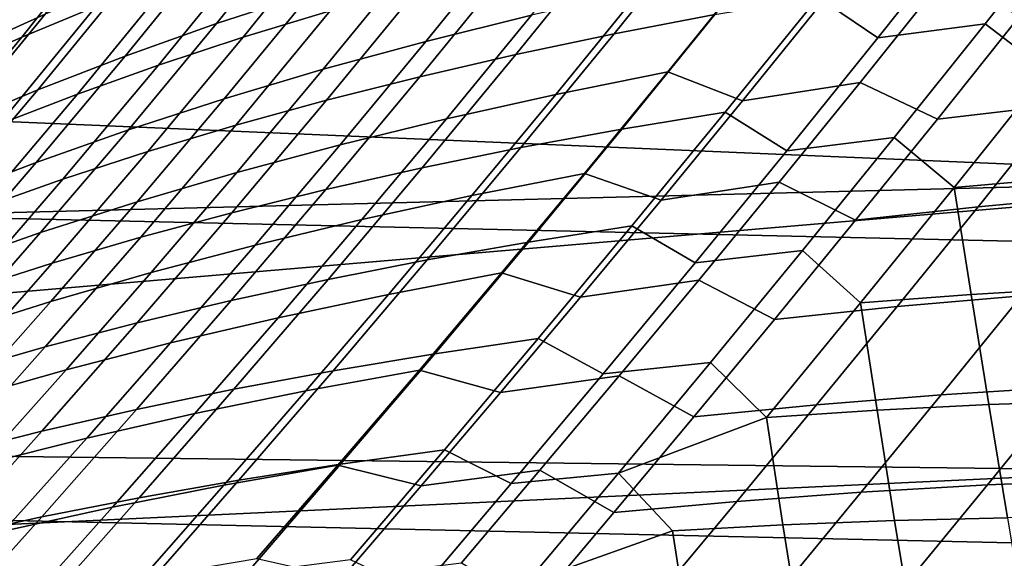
# Model space of a CAD drawing. Header units: metres. Extents: x -28 to 70, y -218 to 28.
# Tile 325 of 463: x 18.51 to 21.96, y -15.18 to -13.29. Entities that reach past the tile are written whole.
import ezdxf

# ---------------------------------------------------------------- set-up
doc = ezdxf.new("R2010")
doc.units = ezdxf.units.M
doc.layers.add('solid_10_261_432_XXX', color=7, linetype='CONTINUOUS')

msp = doc.modelspace()

# ---------------------------------------------------------------- linework, layer by layer
at = {"layer": 'solid_10_261_432_XXX'}
for points in [[(23.60734, -14.104733, -5), (-24.216385, -13.031374, -5), (-24.776649, -11.93179, -5), (24.216385, -13.031374, -5)], [(23.177933, -13.848589), (23.77589, -12.794805), (17.611902, -13.184114), (17.293175, -13.599487)], [(18.512184, -13.352632, 94.631989), (18.852451, -12.925397, 94.283562), (19.110237, -12.818811, 94.59079), (18.772919, -13.244555, 94.935364)], [(19.506914, -12.919558, 132.416382), (19.196419, -13.30516, 132.092163), (19.529926, -13.196166, 131.806717), (19.837997, -12.811005, 132.127502)], [(21.633139, -12.803623, 97.649834), (21.837746, -12.955059, 97.981255), (21.519859, -13.355192, 98.332191), (21.309595, -13.21174, 98.000015)], [(19.289625, -13.353124, 96.134972), (19.622061, -12.941648, 95.785126), (19.926603, -12.848889, 96.045387), (19.596344, -13.26011, 96.392181)], [(20.593576, -13.340864, 97.642761), (20.919296, -12.935466, 97.289543), (21.272169, -12.866884, 97.477615), (20.947628, -13.273558, 97.82917)], [(18.639513, -12.993456, 134.031799), (18.317444, -13.397352, 133.702972), (18.594009, -13.272315, 133.363998), (18.91291, -12.869895, 133.68869)], [(20.233938, -12.994016, 131.281494), (19.931385, -13.367537, 130.956894), (20.302788, -13.275272, 130.721695), (20.603432, -12.901215, 131.043518)], [(18.262966, -13.463643, 94.320045), (18.6064, -13.034812, 93.967567), (18.852451, -12.925397, 94.283562), (18.512184, -13.352632, 94.631989)], [(19.189018, -13.032928, 132.719513), (18.875879, -13.419142, 132.391602), (19.196419, -13.30516, 132.092163), (19.506914, -12.919558, 132.416382)], [(20.247812, -13.413511, 97.441475), (20.574902, -13.009225, 97.086281), (20.919296, -12.935466, 97.289543), (20.593576, -13.340864, 97.642761)], [(21.519859, -13.355192, 98.332191), (21.837746, -12.955059, 97.981255), (22.214085, -12.903664, 98.119324), (21.896725, -13.305855, 98.469643)], [(22.214085, -12.903664, 98.119324), (22.438999, -13.060459, 98.412567), (22.114481, -13.471463, 98.778419), (21.896725, -13.305855, 98.469643)], [(18.993265, -13.450586, 95.865974), (19.328075, -13.038693, 95.512825), (19.622061, -12.941648, 95.785126), (19.289625, -13.353124, 96.134972)], [(18.380686, -13.119827, 134.384705), (18.055201, -13.525295, 134.051529), (18.317444, -13.397352, 133.702972), (18.639513, -12.993456, 134.031799)], [(19.875935, -13.092392, 131.536194), (19.571257, -13.465559, 131.208496), (19.931385, -13.367537, 130.956894), (20.233938, -12.994016, 131.281494)], [(22.95075, -15.149687, -5), (-23.60734, -14.104733, -5), (-24.216385, -13.031374, -5), (23.60734, -14.104733, -5)], [(18.025478, -13.577217, 94.000443), (18.372307, -13.146699, 93.643707), (18.6064, -13.034812, 93.967567), (18.262966, -13.463643, 94.320045)], [(18.884626, -13.150677, 133.035782), (18.568615, -13.537662, 132.703918), (18.875879, -13.419142, 132.391602), (19.189018, -13.032928, 132.719513)], [(18.707567, -13.552246, 95.58596), (19.044954, -13.139784, 95.229279), (19.328075, -13.038693, 95.512825), (18.993265, -13.450586, 95.865974)], [(19.910709, -13.491353, 97.225967), (20.239361, -13.088015, 96.868515), (20.574902, -13.009225, 97.086281), (20.247812, -13.413511, 97.441475)], [(19.529926, -13.196166, 131.806717), (19.222902, -13.569156, 131.475632), (19.571257, -13.465559, 131.208496), (19.875935, -13.092392, 131.536194)], [(19.582645, -13.574244, 96.996918), (19.913048, -13.171691, 96.636917), (20.239361, -13.088015, 96.868515), (19.910709, -13.491353, 97.225967)], [(20.684965, -13.188942, 130.503784), (20.388008, -13.55374, 130.174911), (20.782003, -13.474806, 129.977463), (21.077414, -13.108728, 130.304047)], [(21.077414, -13.108728, 130.304047), (20.782003, -13.474806, 129.977463), (21.044575, -13.576396, 129.638733), (21.332308, -13.219703, 129.962204)], [(18.432747, -13.657722, 95.295815), (18.772919, -13.244555, 94.935364), (19.044954, -13.139784, 95.229279), (18.707567, -13.552246, 95.58596)], [(18.594009, -13.272315, 133.363998), (18.274893, -13.660209, 133.027939), (18.568615, -13.537662, 132.703918), (18.884626, -13.150677, 133.035782)], [(19.26399, -13.662034, 96.754997), (19.596344, -13.26011, 96.392181), (19.913048, -13.171691, 96.636917), (19.582645, -13.574244, 96.996918)], [(21.332308, -13.219703, 129.962204), (21.044575, -13.576396, 129.638733), (21.457703, -13.511469, 129.480331), (21.744349, -13.15303, 129.802216)], [(21.744349, -13.15303, 129.802216), (21.457703, -13.511469, 129.480331), (21.729391, -13.640279, 129.169159), (22.019213, -13.277448, 129.500732)], [(19.196419, -13.30516, 132.092163), (18.886827, -13.678147, 131.757401), (19.222902, -13.569156, 131.475632), (19.529926, -13.196166, 131.806717)], [(20.302788, -13.275272, 130.721695), (20.004059, -13.638959, 130.390182), (20.388008, -13.55374, 130.174911), (20.684965, -13.188942, 130.503784)], [(20.62097, -13.67522, 98.19783), (20.947628, -13.273558, 97.82917), (21.309595, -13.21174, 98.000015), (20.983772, -13.615523, 98.367447)], [(21.309595, -13.21174, 98.000015), (21.519859, -13.355192, 98.332191), (21.199787, -13.7519, 98.7005), (20.983772, -13.615523, 98.367447)], [(18.169012, -13.766631, 94.996429), (18.512184, -13.352632, 94.631989), (18.772919, -13.244555, 94.935364), (18.432747, -13.657722, 95.295815)], [(22.019213, -13.277448, 129.500732), (21.729391, -13.640279, 129.169159), (22.158945, -13.590189, 129.052399), (22.448111, -13.225152, 129.383163)], [(18.317444, -13.397352, 133.702972), (17.99498, -13.786274, 133.362488), (18.274893, -13.660209, 133.027939), (18.594009, -13.272315, 133.363998)], [(18.955118, -13.754579, 96.500877), (19.289625, -13.353124, 96.134972), (19.596344, -13.26011, 96.392181), (19.26399, -13.662034, 96.754997)], [(19.931385, -13.367537, 130.956894), (19.630659, -13.730284, 130.622406), (20.004059, -13.638959, 130.390182), (20.302788, -13.275272, 130.721695)], [(20.265879, -13.740548, 98.012985), (20.593576, -13.340864, 97.642761), (20.947628, -13.273558, 97.82917), (20.62097, -13.67522, 98.19783)], [(18.875879, -13.419142, 132.391602), (18.563492, -13.792296, 132.052902), (18.886827, -13.678147, 131.757401), (19.196419, -13.30516, 132.092163)], [(21.199787, -13.7519, 98.7005), (21.519859, -13.355192, 98.332191), (21.896725, -13.305855, 98.469643), (21.576981, -13.705197, 98.837517)], [(21.896725, -13.305855, 98.469643), (22.114481, -13.471463, 98.778419), (21.787535, -13.879946, 99.163452), (21.576981, -13.705197, 98.837517)], [(19.918869, -13.811364, 97.813583), (20.247812, -13.413511, 97.441475), (20.593576, -13.340864, 97.642761), (20.265879, -13.740548, 98.012985)], [(17.916574, -13.878585, 94.68869), (18.262966, -13.463643, 94.320045), (18.512184, -13.352632, 94.631989), (18.169012, -13.766631, 94.996429)], [(18.656403, -13.851727, 96.235229), (18.993265, -13.450586, 95.865974), (19.289625, -13.353124, 96.134972), (18.955118, -13.754579, 96.500877)], [(19.571257, -13.465559, 131.208496), (19.268305, -13.827533, 130.870712), (19.630659, -13.730284, 130.622406), (19.931385, -13.367537, 130.956894)], [(18.568615, -13.537662, 132.703918), (18.253199, -13.911139, 132.360992), (18.563492, -13.792296, 132.052902), (18.875879, -13.419142, 132.391602)], [(19.580315, -13.887523, 97.600273), (19.910709, -13.491353, 97.225967), (20.247812, -13.413511, 97.441475), (19.918869, -13.811364, 97.813583)], [(18.368141, -13.953223, 95.958817), (18.707567, -13.552246, 95.58596), (18.993265, -13.450586, 95.865974), (18.656403, -13.851727, 96.235229)], [(19.222902, -13.569156, 131.475632), (18.917494, -13.930526, 131.134232), (19.268305, -13.827533, 130.870712), (19.571257, -13.465559, 131.208496)], [(20.388008, -13.55374, 130.174911), (20.093267, -13.909157, 129.835907), (20.488852, -13.831857, 129.6409), (20.782003, -13.474806, 129.977463)], [(20.782003, -13.474806, 129.977463), (20.488852, -13.831857, 129.6409), (20.759035, -13.924996, 129.305252), (21.044575, -13.576396, 129.638733)], [(21.787535, -13.879946, 99.163452), (22.114481, -13.471463, 98.778419), (22.176836, -13.846972, 99.26622)], [(19.250589, -13.968876, 97.373726), (19.582645, -13.574244, 96.996918), (19.910709, -13.491353, 97.225967), (19.580315, -13.887523, 97.600273)], [(21.044575, -13.576396, 129.638733), (20.759035, -13.924996, 129.305252), (21.173252, -13.862096, 129.148544), (21.457703, -13.511469, 129.480331)], [(21.457703, -13.511469, 129.480331), (21.173252, -13.862096, 129.148544), (21.441813, -13.995577, 128.826828), (21.729391, -13.640279, 129.169159)], [(18.274893, -13.660209, 133.027939), (17.956211, -14.034149, 132.680542), (18.253199, -13.911139, 132.360992), (18.568615, -13.537662, 132.703918)], [(18.090546, -14.058675, 95.672508), (18.432747, -13.657722, 95.295815), (18.707567, -13.552246, 95.58596), (18.368141, -13.953223, 95.958817)], [(20.004059, -13.638959, 130.390182), (19.707491, -13.992893, 130.04837), (20.093267, -13.909157, 129.835907), (20.388008, -13.55374, 130.174911)], [(22.158945, -13.590189, 129.052399), (21.871977, -13.947906, 128.710938), (22.308889, -13.907262, 128.616135), (22.595476, -13.547032, 128.95723)], [(18.886827, -13.678147, 131.757401), (18.578728, -14.039081, 131.412094), (18.917494, -13.930526, 131.134232), (19.222902, -13.569156, 131.475632)], [(18.930063, -14.05528, 97.134598), (19.26399, -13.662034, 96.754997), (19.582645, -13.574244, 96.996918), (19.250589, -13.968876, 97.373726)], [(21.729391, -13.640279, 129.169159), (21.441813, -13.995577, 128.826828), (21.871977, -13.947906, 128.710938), (22.158945, -13.590189, 129.052399)], [(23.177933, -13.848589), (17.293175, -13.599487), (16.964634, -14.007185)], [(20.292608, -14.072106, 98.584976), (20.62097, -13.67522, 98.19783), (20.983772, -13.615523, 98.367447), (20.656099, -14.015139, 98.753487)], [(20.983772, -13.615523, 98.367447), (21.199787, -13.7519, 98.7005), (20.878004, -14.145104, 99.087517), (20.656099, -14.015139, 98.753487)], [(18.619112, -14.146587, 96.88356), (18.955118, -13.754579, 96.500877), (19.26399, -13.662034, 96.754997), (18.930063, -14.05528, 97.134598)], [(19.630659, -13.730284, 130.622406), (19.332018, -14.082889, 130.27742), (19.707491, -13.992893, 130.04837), (20.004059, -13.638959, 130.390182)], [(18.563492, -13.792296, 132.052902), (18.252464, -14.152958, 131.703384), (18.578728, -14.039081, 131.412094), (18.886827, -13.678147, 131.757401)], [(19.936604, -14.134828, 98.401596), (20.265879, -13.740548, 98.012985), (20.62097, -13.67522, 98.19783), (20.292608, -14.072106, 98.584976)], [(19.268305, -13.827533, 130.870712), (18.967348, -14.178963, 130.522217), (19.332018, -14.082889, 130.27742), (19.630659, -13.730284, 130.622406)], [(20.878004, -14.145104, 99.087517), (21.199787, -13.7519, 98.7005), (21.576981, -13.705197, 98.837517), (21.25536, -14.10152, 99.224274)], [(21.576981, -13.705197, 98.837517), (21.787535, -13.879946, 99.163452), (21.458748, -14.285591, 99.569038), (21.25536, -14.10152, 99.224274)], [(18.318106, -14.24265, 96.621262), (18.656403, -13.851727, 96.235229), (18.955118, -13.754579, 96.500877), (18.619112, -14.146587, 96.88356)], [(19.588455, -14.203162, 98.204002), (19.918869, -13.811364, 97.813583), (20.265879, -13.740548, 98.012985), (19.936604, -14.134828, 98.401596)], [(18.253199, -13.911139, 132.360992), (17.939003, -14.271683, 132.007004), (18.252464, -14.152958, 131.703384), (18.563492, -13.792296, 132.052902)], [(18.917494, -13.930526, 131.134232), (18.613977, -14.280937, 130.781891), (18.967348, -14.178963, 130.522217), (19.268305, -13.827533, 130.870712)], [(19.248539, -14.276967, 97.992851), (19.580315, -13.887523, 97.600273), (19.918869, -13.811364, 97.813583), (19.588455, -14.203162, 98.204002)], [(20.093267, -13.909157, 129.835907), (19.800734, -14.25589, 129.485641), (20.197945, -14.180551, 129.293259), (20.488852, -13.831857, 129.6409)], [(20.488852, -13.831857, 129.6409), (20.197945, -14.180551, 129.293259), (20.475672, -14.26612, 128.960724), (20.759035, -13.924996, 129.305252)], [(22.533272, -14.874529), (23.177933, -13.848589), (16.626482, -14.406945), (16.278936, -14.798521)], [(23.177933, -13.848589), (16.964634, -14.007185), (16.626482, -14.406945)], [(18.027342, -14.343206, 96.348473), (18.368141, -13.953223, 95.958817), (18.656403, -13.851727, 96.235229), (18.318106, -14.24265, 96.621262)], [(20.759035, -13.924996, 129.305252), (20.475672, -14.26612, 128.960724), (20.890974, -14.205497, 128.805832), (21.173252, -13.862096, 129.148544)], [(21.173252, -13.862096, 129.148544), (20.890974, -14.205497, 128.805832), (21.156452, -14.343928, 128.472717), (21.441813, -13.995577, 128.826828)], [(21.787535, -13.879946, 99.163452), (22.176836, -13.846972, 99.26622), (22.241661, -14.232875, 99.758636), (21.847664, -14.256154, 99.672554)], [(18.917227, -14.356099, 97.768776), (19.250589, -13.968876, 97.373726), (19.580315, -13.887523, 97.600273), (19.248539, -14.276967, 97.992851)], [(21.458748, -14.285591, 99.569038), (21.787535, -13.879946, 99.163452), (21.847664, -14.256154, 99.672554)], [(18.578728, -14.039081, 131.412094), (18.272406, -14.388633, 131.055573), (18.613977, -14.280937, 130.781891), (18.917494, -13.930526, 131.134232)], [(19.707491, -13.992893, 130.04837), (19.413071, -14.337795, 129.695068), (19.800734, -14.25589, 129.485641), (20.093267, -13.909157, 129.835907)], [(21.871977, -13.947906, 128.710938), (21.587189, -14.298855, 128.357773), (22.024418, -14.260866, 128.263367), (22.308889, -13.907262, 128.616135)], [(18.594894, -14.440418, 97.53244), (18.930063, -14.05528, 97.134598), (19.250589, -13.968876, 97.373726), (18.917227, -14.356099, 97.768776)], [(21.441813, -13.995577, 128.826828), (21.156452, -14.343928, 128.472717), (21.587189, -14.298855, 128.357773), (21.871977, -13.947906, 128.710938)], [(19.332018, -14.082889, 130.27742), (19.035454, -14.426092, 129.920731), (19.413071, -14.337795, 129.695068), (19.707491, -13.992893, 130.04837)], [(18.252464, -14.152958, 131.703384), (17.943089, -14.501809, 131.342392), (18.272406, -14.388633, 131.055573), (18.578728, -14.039081, 131.412094)], [(19.962992, -14.464315, 98.992065), (20.292608, -14.072106, 98.584976), (20.656099, -14.015139, 98.753487), (20.327059, -14.410583, 99.159569)], [(20.656099, -14.015139, 98.753487), (20.878004, -14.145104, 99.087517), (20.555, -14.534708, 99.494568), (20.327059, -14.410583, 99.159569)], [(18.281916, -14.529782, 97.284492), (18.619112, -14.146587, 96.88356), (18.930063, -14.05528, 97.134598), (18.594894, -14.440418, 97.53244)], [(19.606165, -14.523897, 98.810089), (19.936604, -14.134828, 98.401596), (20.292608, -14.072106, 98.584976), (19.962992, -14.464315, 98.992065)], [(22.247959, -16.164106, -5), (-22.95075, -15.149687, -5), (-23.60734, -14.104733, -5), (22.95075, -15.149687, -5)], [(18.967348, -14.178963, 130.522217), (18.668379, -14.520607, 130.161743), (19.035454, -14.426092, 129.920731), (19.332018, -14.082889, 130.27742)], [(20.555, -14.534708, 99.494568), (20.878004, -14.145104, 99.087517), (21.25536, -14.10152, 99.224274), (20.932377, -14.494623, 99.631218)], [(21.25536, -14.10152, 99.224274), (21.458748, -14.285591, 99.569038), (21.128763, -14.688029, 99.996498), (20.932377, -14.494623, 99.631218)], [(17.978659, -14.624044, 97.025574), (18.318106, -14.24265, 96.621262), (18.619112, -14.146587, 96.88356), (18.281916, -14.529782, 97.284492)], [(19.256952, -14.589192, 98.614273), (19.588455, -14.203162, 98.204002), (19.936604, -14.134828, 98.401596), (19.606165, -14.523897, 98.810089)], [(18.613977, -14.280937, 130.781891), (18.312344, -14.621166, 130.417297), (18.668379, -14.520607, 130.161743), (18.967348, -14.178963, 130.522217)], [(19.800734, -14.25589, 129.485641), (19.510386, -14.59464, 129.122925), (19.90926, -14.521564, 128.93338), (20.197945, -14.180551, 129.293259)], [(20.197945, -14.180551, 129.293259), (19.90926, -14.521564, 128.93338), (20.19446, -14.600378, 128.604111), (20.475672, -14.26612, 128.960724)], [(18.91573, -14.660067, 98.405251), (19.248539, -14.276967, 97.992851), (19.588455, -14.203162, 98.204002), (19.256952, -14.589192, 98.614273)], [(20.475672, -14.26612, 128.960724), (20.19446, -14.600378, 128.604111), (20.610851, -14.542257, 128.451187), (20.890974, -14.205497, 128.805832)], [(20.890974, -14.205497, 128.805832), (20.610851, -14.542257, 128.451187), (20.873297, -14.685922, 128.105789), (21.156452, -14.343928, 128.472717)], [(22.024418, -14.260866, 128.263367), (21.742054, -14.608364, 127.897926), (22.185171, -14.580224, 127.824654), (22.467533, -14.229961, 128.190231)], [(21.847664, -14.256154, 99.672554), (22.241661, -14.232875, 99.758636), (22.307909, -14.629642, 100.258781), (21.910326, -14.642927, 100.188606)], [(18.272406, -14.388633, 131.055573), (17.967848, -14.727593, 130.686523), (18.312344, -14.621166, 130.417297), (18.613977, -14.280937, 130.781891)], [(18.582874, -14.736384, 98.18367), (18.917227, -14.356099, 97.768776), (19.248539, -14.276967, 97.992851), (18.91573, -14.660067, 98.405251)], [(19.413071, -14.337795, 129.695068), (19.120781, -14.674387, 129.329102), (19.510386, -14.59464, 129.122925), (19.800734, -14.25589, 129.485641)], [(21.128763, -14.688029, 99.996498), (21.458748, -14.285591, 99.569038), (21.517126, -14.662394, 100.100998)], [(21.587189, -14.298855, 128.357773), (21.304564, -14.643592, 127.991875), (21.742054, -14.608364, 127.897926), (22.024418, -14.260866, 128.263367)], [(21.458748, -14.285591, 99.569038), (21.847664, -14.256154, 99.672554), (21.910326, -14.642927, 100.188606), (21.517126, -14.662394, 100.100998)], [(21.156452, -14.343928, 128.472717), (20.873297, -14.685922, 128.105789), (21.304564, -14.643592, 127.991875), (21.587189, -14.298855, 128.357773)], [(19.035454, -14.426092, 129.920731), (18.740944, -14.760639, 129.551086), (19.120781, -14.674387, 129.329102), (19.413071, -14.337795, 129.695068)], [(18.25876, -14.81801, 97.95015), (18.594894, -14.440418, 97.53244), (18.917227, -14.356099, 97.768776), (18.582874, -14.736384, 98.18367)], [(19.632629, -14.851883, 99.420532), (19.962992, -14.464315, 98.992065), (20.327059, -14.410583, 99.159569), (19.99719, -14.801794, 99.587097)], [(20.327059, -14.410583, 99.159569), (20.555, -14.534708, 99.494568), (20.231485, -14.920396, 99.922836), (19.99719, -14.801794, 99.587097)], [(17.943766, -14.904809, 97.70533), (18.281916, -14.529782, 97.284492), (18.594894, -14.440418, 97.53244), (18.25876, -14.81801, 97.95015)], [(18.668379, -14.520607, 130.161743), (18.371372, -14.85323, 129.78804), (18.740944, -14.760639, 129.551086), (19.035454, -14.426092, 129.920731)], [(19.275042, -14.907886, 99.239914), (19.606165, -14.523897, 98.810089), (19.962992, -14.464315, 98.992065), (19.632629, -14.851883, 99.420532)], [(18.312344, -14.621166, 130.417297), (18.012569, -14.951991, 130.039139), (18.371372, -14.85323, 129.78804), (18.668379, -14.520607, 130.161743)], [(18.924805, -14.969679, 99.045868), (19.256952, -14.589192, 98.614273), (19.606165, -14.523897, 98.810089), (19.275042, -14.907886, 99.239914)], [(19.510386, -14.59464, 129.122925), (19.2222, -14.926106, 128.746597), (19.622778, -14.855571, 128.560135), (19.90926, -14.521564, 128.93338)], [(19.90926, -14.521564, 128.93338), (19.622778, -14.855571, 128.560135), (19.915384, -14.928386, 128.23436), (20.19446, -14.600378, 128.604111)], [(20.231485, -14.920396, 99.922836), (20.555, -14.534708, 99.494568), (20.932377, -14.494623, 99.631218), (20.60878, -14.884103, 100.059502)], [(20.60878, -14.884103, 100.059502), (20.932377, -14.494623, 99.631218), (21.128763, -14.688029, 99.996498)], [(20.19446, -14.600378, 128.604111), (19.915384, -14.928386, 128.23436), (20.332861, -14.872965, 128.083588), (20.610851, -14.542257, 128.451187)], [(20.610851, -14.542257, 128.451187), (20.332861, -14.872965, 128.083588), (20.592323, -15.022144, 127.725006), (20.873297, -14.685922, 128.105789)], [(22.185171, -14.580224, 127.824654), (21.904831, -14.924924, 127.445488), (22.352636, -14.906594, 127.392815), (22.633312, -14.559157, 127.772758)], [(18.582302, -15.037136, 98.839012), (18.91573, -14.660067, 98.405251), (19.256952, -14.589192, 98.614273), (18.924805, -14.969679, 99.045868)], [(19.120781, -14.674387, 129.329102), (18.830597, -15.003393, 128.949234), (19.2222, -14.926106, 128.746597), (19.510386, -14.59464, 129.122925)], [(21.742054, -14.608364, 127.897926), (21.461784, -14.950273, 127.518867), (21.904831, -14.924924, 127.445488), (22.185171, -14.580224, 127.824654)], [(21.304564, -14.643592, 127.991875), (21.024086, -14.982669, 127.612267), (21.461784, -14.950273, 127.518867), (21.742054, -14.608364, 127.897926)], [(21.910326, -14.642927, 100.188606), (22.307909, -14.629642, 100.258781), (22.375141, -15.036571, 100.769508), (21.975077, -15.039834, 100.714294)], [(18.247908, -15.110132, 98.619949), (18.582874, -14.736384, 98.18367), (18.91573, -14.660067, 98.405251), (18.582302, -15.037136, 98.839012)], [(20.873297, -14.685922, 128.105789), (20.592323, -15.022144, 127.725006), (21.024086, -14.982669, 127.612267), (21.304564, -14.643592, 127.991875)], [(21.128763, -14.688029, 99.996498), (21.517126, -14.662394, 100.100998), (21.578695, -15.04923, 100.641747), (21.186443, -15.064757, 100.552383)], [(21.517126, -14.662394, 100.100998), (21.910326, -14.642927, 100.188606), (21.975077, -15.039834, 100.714294), (21.578695, -15.04923, 100.641747)], [(18.740944, -14.760639, 129.551086), (18.448467, -15.087274, 129.167236), (18.830597, -15.003393, 128.949234), (19.120781, -14.674387, 129.329102)], [(20.60878, -14.884103, 100.059502), (21.128763, -14.688029, 99.996498), (21.186443, -15.064757, 100.552383), (20.798759, -15.086417, 100.446724)], [(17.922003, -15.188542, 98.389313), (18.25876, -14.81801, 97.95015), (18.582874, -14.736384, 98.18367), (18.247908, -15.110132, 98.619949)], [(18.371372, -14.85323, 129.78804), (18.076311, -15.177592, 129.399796), (18.448467, -15.087274, 129.167236), (18.740944, -14.760639, 129.551086)], [(22.533272, -14.874529), (16.278936, -14.798521), (15.922154, -15.181733)], [(19.302563, -15.234304, 99.871437), (19.632629, -14.851883, 99.420532), (19.99719, -14.801794, 99.587097), (19.667568, -15.18819, 100.037086)], [(19.99719, -14.801794, 99.587097), (20.231485, -14.920396, 99.922836), (19.908693, -15.301364, 100.373077), (19.667568, -15.18819, 100.037086)], [(19.2222, -14.926106, 128.746597), (18.936159, -15.25099, 128.355499), (19.338476, -15.183247, 128.172409), (19.622778, -14.855571, 128.560135)], [(18.944244, -15.286369, 99.692192), (19.275042, -14.907886, 99.239914), (19.632629, -14.851883, 99.420532), (19.302563, -15.234304, 99.871437)], [(19.622778, -14.855571, 128.560135), (19.338476, -15.183247, 128.172409), (19.63842, -15.250757, 127.850441), (19.915384, -14.928386, 128.23436)], [(19.915384, -14.928386, 128.23436), (19.63842, -15.250757, 127.850441), (20.056986, -15.198205, 127.702042), (20.332861, -14.872965, 128.083588)], [(20.332861, -14.872965, 128.083588), (20.056986, -15.198205, 127.702042), (20.313517, -15.353182, 127.329323), (20.592323, -15.022144, 127.725006)], [(21.843256, -15.870481), (22.533272, -14.874529), (15.922154, -15.181733), (15.556339, -15.556359)], [(18.592997, -15.344271, 99.499947), (18.924805, -14.969679, 99.045868), (19.275042, -14.907886, 99.239914), (18.944244, -15.286369, 99.692192)], [(19.908693, -15.301364, 100.373077), (20.231485, -14.920396, 99.922836), (20.60878, -14.884103, 100.059502), (20.285835, -15.269077, 100.509842)], [(20.285835, -15.269077, 100.509842), (20.60878, -14.884103, 100.059502), (20.798759, -15.086417, 100.446724)], [(21.904831, -14.924924, 127.445488), (21.626507, -15.264544, 127.051796), (22.073893, -15.248892, 126.998367), (22.352636, -14.906594, 127.392815)], [(22.032116, -15.71127, -0.003646), (22.533272, -14.874529), (21.843256, -15.870481)], [(18.830597, -15.003393, 128.949234), (18.5425, -15.325535, 128.554276), (18.936159, -15.25099, 128.355499), (19.2222, -14.926106, 128.746597)], [(21.461784, -14.950273, 127.518867), (21.183598, -15.28711, 127.125198), (21.626507, -15.264544, 127.051796), (21.904831, -14.924924, 127.445488)], [(18.249205, -15.407897, 99.295311), (18.582302, -15.037136, 98.839012), (18.924805, -14.969679, 99.045868), (18.592997, -15.344271, 99.499947)], [(21.024086, -14.982669, 127.612267), (20.745743, -15.31664, 127.217918), (21.183598, -15.28711, 127.125198), (21.461784, -14.950273, 127.518867)], [(18.448467, -15.087274, 129.167236), (18.158005, -15.406738, 128.767944), (18.5425, -15.325535, 128.554276), (18.830597, -15.003393, 128.949234)], [(20.592323, -15.022144, 127.725006), (20.313517, -15.353182, 127.329323), (20.745743, -15.31664, 127.217918), (21.024086, -14.982669, 127.612267)], [(17.91325, -15.477136, 99.078873), (18.247908, -15.110132, 98.619949), (18.582302, -15.037136, 98.839012), (18.249205, -15.407897, 99.295311)], [(21.578695, -15.04923, 100.641747), (21.975077, -15.039834, 100.714294), (22.041832, -15.4455, 101.252205), (21.643362, -15.445007, 101.193718)], [(20.798759, -15.086417, 100.446724), (21.186443, -15.064757, 100.552383), (21.248308, -15.450526, 101.118584), (20.857107, -15.462076, 101.027306)], [(21.186443, -15.064757, 100.552383), (21.578695, -15.04923, 100.641747), (21.643362, -15.445007, 101.193718), (21.248308, -15.450526, 101.118584)], [(20.285835, -15.269077, 100.509842), (20.798759, -15.086417, 100.446724), (20.857107, -15.462076, 101.027306), (20.470194, -15.479672, 100.920357)], [(21.500359, -17.145975, -5), (-22.247959, -16.164106, -5), (-22.95075, -15.149687, -5), (22.247959, -16.164106, -5)]]:
    msp.add_3dface(points, dxfattribs=at)

doc.saveas('drawing.dxf')
